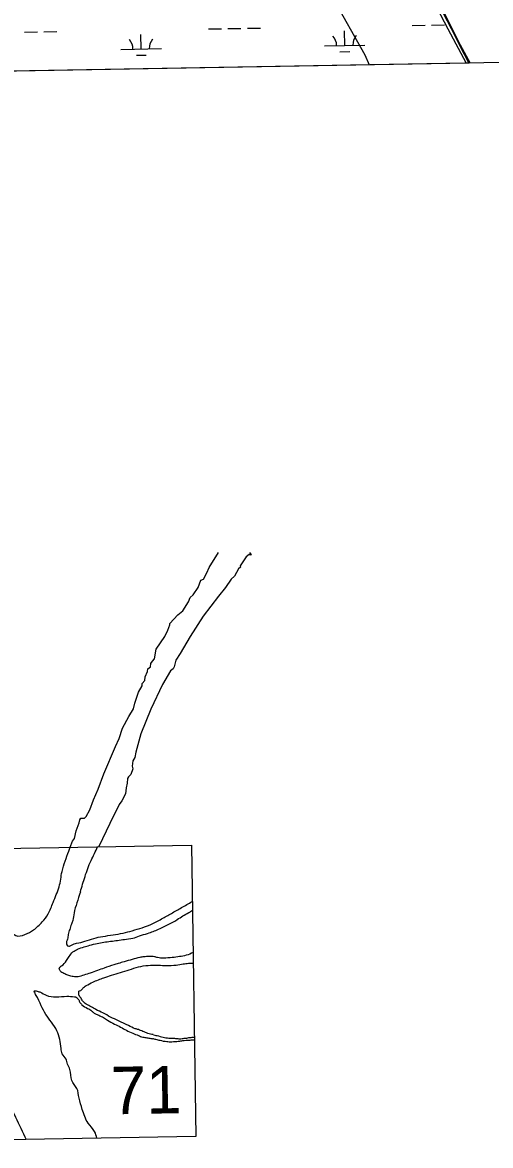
# Model space of a CAD drawing. Extents: x 3903937 to 3942190, y 260677 to 286651.
# Drawn here: x 3930291 to 3931444, y 263758 to 266524 of the extents above; entities that cross this region are included whole.
import ezdxf

# ---------------------------------------------------------------- set-up
doc = ezdxf.new("R2010")
doc.units = 0
for name, color, linetype in [('V-ANNO-NPLT', 7, 'Continuous'), ('V-GRID-FRAM', 7, 'Continuous'), ('V-RIVR-EDGE', 7, 'Continuous'), ('V-RRAP-FSHR', 7, 'Continuous'), ('V-SITE-VEGE', 7, 'Continuous'), ('V-WETL-SWMP', 7, 'Continuous')]:
    doc.layers.add(name, color=color, linetype=linetype)

msp = doc.modelspace()

# ---------------------------------------------------------------- linework, layer by layer
at = {"layer": 'V-ANNO-NPLT'}
for points in [[(3930408.3, 264492.9), (3930414.1, 264507.4), (3930419, 264514.2), (3930423.4, 264533.1), (3930430.6, 264552.8), (3930431.9, 264560.2), (3930434.7, 264564.3), (3930439.3, 264564.3), (3930443.3, 264564.7), (3930447.9, 264568.9), (3930456.9, 264584.8), (3930465.5, 264609.2), (3930477.4, 264635.6), (3930491.6, 264673.5), (3930520.1, 264740.6), (3930529.1, 264761), (3930537.6, 264786), (3930553.3, 264814.5), (3930564.1, 264833.5), (3930567.4, 264847.7), (3930577, 264874.7), (3930585.6, 264890.2), (3930585.9, 264895.9), (3930592.2, 264903.4), (3930593.1, 264912.8), (3930599.3, 264925.7), (3930599.6, 264932.1), (3930606.3, 264936.9), (3930606.9, 264945.3), (3930611.1, 264950.8), (3930616.4, 264956.6), (3930620.3, 264980.5), (3930641.9, 265012.2), (3930649.2, 265027.7), (3930654, 265040.6), (3930653.9, 265043.8), (3930674, 265065), (3930686, 265074.9), (3930700.3, 265097.4), (3930703.7, 265107.9), (3930711.5, 265114.4), (3930723.4, 265132.7), (3930730.2, 265150.3), (3930736.6, 265153.5), (3930745, 265168.7), (3930751.1, 265181.8), (3930774.2, 265218.5)], [(3930850.5, 265219.1), (3930854.5, 265213.5), (3930853.1, 265212.1), (3930849.5, 265213.7), (3930841.7, 265207.9), (3930827.1, 265186.1), (3930827.8, 265182.8), (3930822.9, 265179), (3930813.5, 265160.7), (3930804.7, 265153.5), (3930791.4, 265132.7), (3930773.5, 265110.9), (3930736.1, 265062.1), (3930704, 265012.1), (3930679.2, 264970.3), (3930669.1, 264953.7), (3930664.7, 264937.1), (3930662, 264932.6), (3930655.7, 264927.1), (3930635.8, 264893.8), (3930607.1, 264833.1), (3930582.4, 264772), (3930569.9, 264726.7), (3930568, 264714.2), (3930562.4, 264705.7), (3930561.5, 264692.9), (3930562.4, 264685.9), (3930557.6, 264672.4), (3930552, 264666.2), (3930549.9, 264661.8), (3930548.6, 264650.4), (3930546.3, 264638.8), (3930544.8, 264624.7), (3930535.4, 264607), (3930528.8, 264598.5), (3930506.3, 264551), (3930478.6, 264494.8)], [(3929458, 263758.1), (3929445.6, 264476.1), (3930707, 264498.3), (3930718.4, 263780.3)], [(3930718.4, 263780.3), (3929458, 263758.1)]]:
    msp.add_lwpolyline(points, dxfattribs=at)
for points in [[(3930116.9, 264487.9), (3930134.6, 264458.8), (3930146.3, 264439.8), (3930162.8, 264410.6), (3930172.7, 264382.4), (3930173.1, 264374.4), (3930194, 264334.4), (3930199.9, 264329.9), (3930225.4, 264326.7), (3930232.8, 264328.5), (3930237, 264336.1), (3930243.5, 264326.1), (3930247.8, 264314.7), (3930247.1, 264299.7), (3930250, 264291.6), (3930257.6, 264287.1), (3930274.5, 264275.2), (3930296.9, 264277.7), (3930318, 264289), (3930339.2, 264308.8), (3930354.3, 264328.4), (3930366.2, 264357), (3930381.2, 264395.3), (3930388.3, 264433), (3930405, 264483.5), (3930408.3, 264493.1)], [(3930433.5, 264382.9), (3930444.9, 264420.6), (3930459.8, 264460.3), (3930475.6, 264494.2), (3930475.7, 264494.5)], [(3930433.5, 264382.9), (3930424.8, 264355.6), (3930418, 264331.2), (3930414.9, 264312.6), (3930411.4, 264303.6), (3930407.1, 264290.6), (3930403.6, 264278), (3930401.7, 264266.6), (3930399.5, 264260.9), (3930400, 264252.7), (3930404.9, 264248.9), (3930412, 264252), (3930424.3, 264256.2), (3930444.7, 264261.2), (3930466.7, 264268.4), (3930488.7, 264272.9), (3930514.1, 264277.1), (3930538.7, 264281.3), (3930561.3, 264287.3), (3930585.8, 264294.7), (3930606.9, 264302.4), (3930633.6, 264316.1), (3930657.8, 264329.9), (3930682.6, 264344), (3930709.2, 264359.3)], [(3930711.2, 264233.8), (3930694.5, 264226.6), (3930678.1, 264223.3), (3930659.7, 264221), (3930638.7, 264219.6), (3930623.7, 264220.9), (3930616, 264223.1), (3930603.2, 264223.8), (3930589.7, 264222.8), (3930579.8, 264221.4), (3930561.1, 264216.4), (3930541.3, 264210.8), (3930526.8, 264206.6), (3930515.7, 264203.3), (3930492.3, 264195.1), (3930475.4, 264189.2), (3930458, 264182.8), (3930441.8, 264177.8), (3930428.1, 264174), (3930415.6, 264174.2), (3930405, 264177.2), (3930395.4, 264180.7), (3930385.6, 264186.3), (3930381.9, 264191.8), (3930382, 264196.2), (3930387.3, 264200.5), (3930399, 264213.7), (3930405.8, 264223.7), (3930415.3, 264235.1), (3930426.5, 264241.5), (3930442.7, 264247.4), (3930456.5, 264251.3), (3930475, 264256.1), (3930508, 264261.2), (3930542.2, 264265.7), (3930562.6, 264268.8), (3930579.3, 264274.3), (3930599.3, 264280.6), (3930626.3, 264290.9), (3930653.4, 264304.3), (3930672.3, 264314.7), (3930686, 264323.8), (3930700.6, 264331.8), (3930709.6, 264338.2)], [(3930447.6, 264152.1), (3930463.8, 264160.6), (3930477.9, 264166.3), (3930491.5, 264171.3), (3930510.4, 264177.7), (3930532.3, 264184.4), (3930553.8, 264190.9), (3930577.1, 264198), (3930600.3, 264201.8), (3930625.8, 264202.3), (3930645.4, 264201.3), (3930669.5, 264202.7), (3930686.9, 264205.3), (3930699.9, 264206.9), (3930711.4, 264206.9)], [(3930474, 263776), (3930468.6, 263792.6), (3930452.7, 263813.1), (3930438.3, 263847.1), (3930430.2, 263875.1), (3930424.7, 263898.9), (3930412.5, 263918.4), (3930407.6, 263945.2), (3930402, 263958.8), (3930398.5, 263971.1), (3930388.8, 263983.9), (3930385.8, 263997.3), (3930375.7, 264040.7), (3930348.2, 264081.2), (3930323.3, 264130.3), (3930320.1, 264139.3), (3930326.9, 264138.2), (3930335.1, 264135.7), (3930349.4, 264128.2), (3930399.8, 264125.8), (3930419.1, 264124.7)], [(3930612.5, 264031.2), (3930599.9, 264034.4), (3930587.5, 264039.2), (3930576.4, 264043.5), (3930568.9, 264045.9), (3930552.4, 264053.5), (3930527.8, 264065.2), (3930507.8, 264074.6), (3930488.9, 264084.7), (3930471.6, 264093.2), (3930460.2, 264099.4), (3930447.8, 264106.6), (3930439.1, 264114.2), (3930433.8, 264122.9), (3930429.5, 264130.5), (3930429.6, 264135), (3930429.8, 264138.4), (3930434.3, 264140.3), (3930439.5, 264145.6), (3930447.6, 264152.1)], [(3930419.1, 264124.7), (3930423.5, 264123.2), (3930429.3, 264117.1), (3930432.5, 264110.6), (3930437.3, 264104.8), (3930451.3, 264095.9), (3930461.8, 264089.3), (3930467.2, 264084.5), (3930470.7, 264082.8), (3930478.8, 264078.8), (3930490.7, 264073.2), (3930500.4, 264067.1), (3930517.6, 264057.4), (3930532.5, 264049.8), (3930546.9, 264042), (3930562.4, 264034.6), (3930576.7, 264029.1), (3930581.9, 264026.9), (3930592.3, 264024.4), (3930602.4, 264022.7), (3930611.4, 264021.1)], [(3930147.3, 264103.3), (3930170.8, 264053.8), (3930211.4, 263961.2), (3930247.1, 263883.1), (3930273.4, 263828.1), (3930300.1, 263772.9)], [(3930714.7, 264017.3), (3930703.2, 264017.2), (3930685, 264015.7), (3930674.9, 264014.1), (3930658.8, 264013.1), (3930646.2, 264013.4), (3930630.4, 264016.5), (3930619.8, 264018.9), (3930611.4, 264021.1)], [(3930613.4, 264031), (3930626.2, 264027.9), (3930640.8, 264024.2), (3930655.3, 264022.5), (3930665.1, 264022.4), (3930676.1, 264021.1), (3930686.6, 264021.8), (3930698.6, 264023.4), (3930708.7, 264024.7), (3930714.5, 264024.7)]]:
    msp.add_spline(points, degree=3, dxfattribs=at)
at = {"layer": 'V-GRID-FRAM'}
msp.add_lwpolyline([(3907892.2, 284196.1), (3939773.2, 284757.2), (3940101.1, 266577.6), (3908204.3, 266016.2), (3907892.2, 284196.1)], dxfattribs=at)
at = {"layer": 'V-RIVR-EDGE'}
for points in [[(3931277.6, 266654), (3931369.5, 266469.3)], [(3931369.5, 266469.3), (3931393.9, 266424.4)]]:
    msp.add_lwpolyline(points, dxfattribs=at)
at = {"layer": 'V-RRAP-FSHR'}
msp.add_lwpolyline([(3931302.5, 266580.1), (3931339.4, 266509.1), (3931384, 266424.2)], dxfattribs=at)
at = {"layer": 'V-SITE-VEGE'}
for p, q in [((3930907.2, 266851.6), (3931134.2, 266444.7)), ((3931134.2, 266444.7), (3931145.6, 266420)), ((3931145.6, 266420), (3930223.5, 266403.8))]:
    msp.add_line(p, q, dxfattribs=at)
at = {"layer": 'V-WETL-SWMP'}
for p, q in [((3931308.7, 266584.4), (3931347.2, 266509.9)), ((3931251.2, 266517.3), (3931283.2, 266517.9)), ((3931299.2, 266518.1), (3931331.2, 266518.7)), ((3930295.5, 266500.5), (3930327.5, 266501)), ((3930343.5, 266501.3), (3930375.5, 266501.9)), ((3930583.1, 266459.1), (3930582.5, 266495.1)), ((3930749.3, 266508.5), (3930781.3, 266509)), ((3930797.3, 266509.3), (3930829.3, 266509.9)), ((3930845.3, 266510.1), (3930877.3, 266510.7)), ((3931085, 266467.9), (3931084.3, 266503.9)), ((3931347.2, 266509.9), (3931379.7, 266446.3)), ((3930533.1, 266458.2), (3930633.1, 266460)), ((3931035, 266467.1), (3931134.9, 266468.8)), ((3930571.4, 266443.5), (3930595.4, 266443.9)), ((3931073.2, 266452.3), (3931097.2, 266452.7)), ((3931379.7, 266446.3), (3931391.1, 266424.3)), ((3931391.1, 266424.3), (3930016.4, 266400.1))]:
    msp.add_line(p, q, dxfattribs=at)
for centre, start, end in [((3930638.3, 266460.5), 140.2366, 181.7802), ((3931029.7, 266467.4), 0.2366, 41.7802), ((3931140.2, 266469.4), 140.2366, 181.7802), ((3930527.9, 266458.6), 0.2366, 41.7802)]:
    msp.add_arc(centre, 35.2, start, end, dxfattribs=at)

# ---------------------------------------------------------------- texts
at = {"layer": 'V-ANNO-NPLT'}
msp.add_text('71', height=117, rotation=1.0084, dxfattribs=at).set_placement((3930509.7, 263834.8))

doc.saveas('drawing.dxf')
